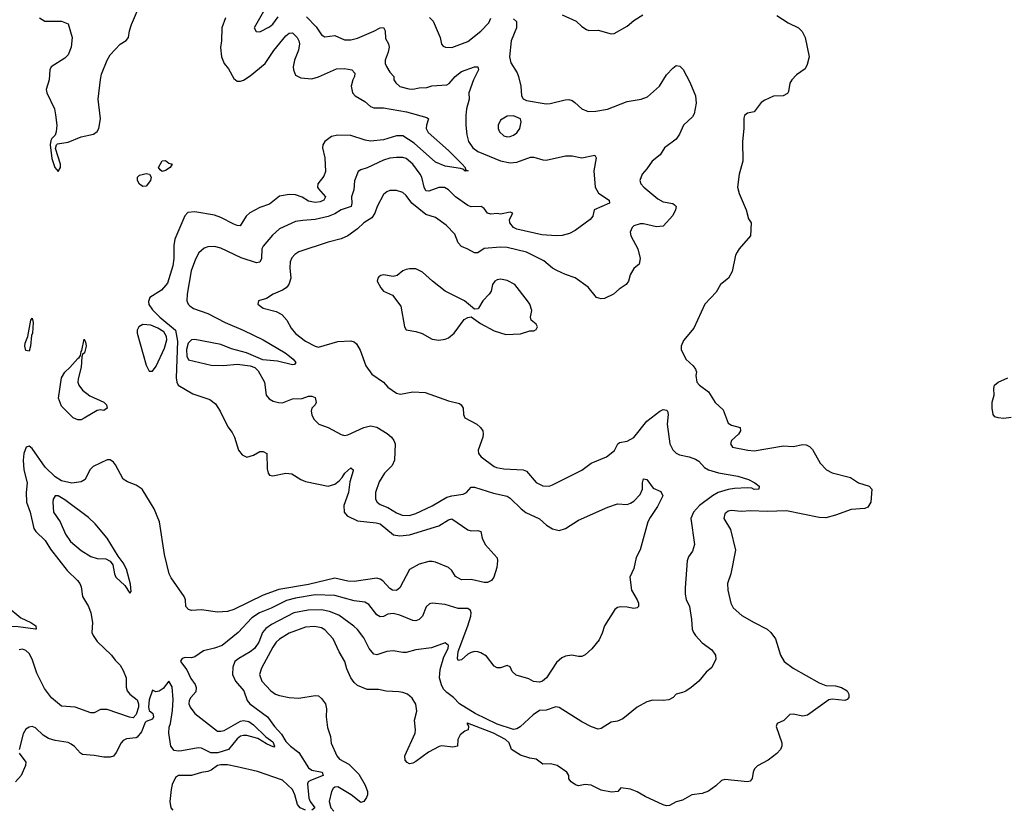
# Model space of a CAD drawing. Header units: inches. Extents: x 1245430 to 1420861, y 606325 to 671315.
# Tile 279 of 319: x 1401553 to 1407609, y 622007 to 626859. Entities that reach past the tile are written whole.
import ezdxf

# ---------------------------------------------------------------- set-up
doc = ezdxf.new("R2010")
doc.units = ezdxf.units.IN
doc.header["$MEASUREMENT"] = 0
doc.layers.add('B4602', color=7, linetype='Continuous')

msp = doc.modelspace()

# ---------------------------------------------------------------- linework, layer by layer
at = {"layer": 'B4602', "color": 5}
for points, elevation in [([(1401674.4, 626870), (1401706.8, 626850), (1401810, 626851.3), (1401850, 626834), (1401875.9, 626750), (1401870.2, 626690), (1401850, 626642.9), (1401830, 626622.4), (1401746.4, 626570), (1401737.6, 626550), (1401734, 626490), (1401714.9, 626430), (1401719.1, 626410), (1401767.3, 626310), (1401773.7, 626273.7), (1401780.7, 626210), (1401777.3, 626170), (1401770, 626148.7), (1401750, 626128.7), (1401744.1, 626115.9), (1401740.5, 626090), (1401750, 626004.7), (1401768.5, 625950), (1401790, 625926), (1401803.7, 625950), (1401804.5, 625970), (1401772.5, 626067.5), (1401779, 626090), (1401784.5, 626095.5), (1401850, 626106.5), (1401930, 626137.8), (1402005.8, 626154.2), (1402029.1, 626170.9), (1402040.3, 626190), (1402049, 626250), (1402034.4, 626370), (1402048.7, 626491.3), (1402056.3, 626523.7), (1402090, 626610.4), (1402110, 626643.7), (1402170, 626708.8), (1402208.4, 626731.5), (1402222.9, 626750), (1402228.4, 626790), (1402241, 626830), (1402300.7, 626970)], 720), ([(1403316.2, 626876.2), (1403375.5, 626815.5), (1403410, 626767), (1403430, 626753.1), (1403490, 626763.1), (1403550, 626734.6), (1403590, 626734.9), (1403630, 626746.5), (1403731.5, 626788.5), (1403770, 626809.3), (1403790, 626811.5), (1403799.8, 626790), (1403803.2, 626743.2), (1403821.2, 626710), (1403826, 626690), (1403819.6, 626660.3), (1403800.2, 626610), (1403800.8, 626590), (1403808.4, 626571.6), (1403830, 626536.4), (1403854, 626510), (1403854, 626490), (1403865.5, 626470), (1403890, 626449.1), (1403945.6, 626434.4), (1403970, 626432.4), (1404010, 626440.4), (1404057.6, 626442.4), (1404088.3, 626451.7), (1404180.7, 626459.3), (1404194.1, 626465.9), (1404231.5, 626510), (1404270, 626540.5), (1404349.3, 626570), (1404370.3, 626570.2), (1404374, 626550), (1404343.5, 626490), (1404315.5, 626410), (1404318, 626370), (1404301.1, 626310), (1404297.6, 626270), (1404297.2, 626210), (1404303, 626150), (1404314.1, 626110), (1404340.2, 626070), (1404370, 626048.7), (1404510, 625990.7), (1404570, 625977.8), (1404610, 625982), (1404694.1, 626014.1), (1404714.6, 626014.6), (1404770, 625996.9), (1404790, 625996.1), (1404910, 626021.5), (1404950, 626021.1), (1405010, 626008.5), (1405090, 626026), (1405098, 626010), (1405083.2, 625930), (1405092.4, 625830), (1405112.5, 625792.5), (1405178, 625750), (1405180.4, 625730), (1405086.8, 625690), (1405077.2, 625650), (1405062, 625630), (1404970, 625562.8), (1404935.2, 625544.8), (1404890, 625532.2), (1404851.4, 625528.6), (1404764, 625536), (1404610, 625569.9), (1404590, 625581), (1404568, 625610), (1404564.7, 625630), (1404585.2, 625670), (1404570, 625675.4), (1404510, 625662), (1404490, 625667.8), (1404450, 625663.5), (1404430, 625668.5), (1404410, 625697.7), (1404390.5, 625710.6), (1404330, 625707.3), (1404310, 625716.5), (1404232.9, 625770), (1404190, 625812.4), (1404166.1, 625826.1), (1404130, 625827.7), (1404070, 625804.5), (1404050, 625806), (1404039.8, 625830), (1404026.5, 625890), (1404016.6, 625910), (1403970, 625970.6), (1403930, 626005.3), (1403910, 626012.5), (1403870, 626011.6), (1403830, 626006.6), (1403790, 625995.4), (1403690, 625947.3), (1403650, 625936.3), (1403634.7, 625925.3), (1403612.1, 625867.9), (1403607.5, 625812.5), (1403592.6, 625770), (1403595.8, 625730), (1403590.6, 625709.4), (1403530.2, 625690), (1403490, 625665), (1403450, 625647.9), (1403370, 625629.3), (1403295.2, 625624.8), (1403250, 625617.1), (1403150, 625571.7), (1403106.8, 625533.2), (1403050, 625465.4), (1403041.7, 625450), (1403039.3, 625390), (1403030, 625367.3), (1403010, 625363.6), (1402914.1, 625394.1), (1402790, 625452.7), (1402750, 625463.5), (1402710, 625462.3), (1402686.4, 625453.6), (1402655.4, 625424.6), (1402634.2, 625385.8), (1402606.7, 625313.3), (1402583.4, 625170), (1402581.5, 625130), (1402588.4, 625110), (1402598.7, 625098.7), (1402622.2, 625082.2), (1402710, 625051.1), (1402816.3, 624996.3), (1402927, 624950), (1403049.3, 624890), (1403184.9, 624810), (1403211.6, 624790), (1403235.3, 624770), (1403250.5, 624750), (1403242.8, 624737.2), (1403230, 624735.6), (1403138, 624758), (1403047.2, 624767.2), (1402948, 624810), (1402854.8, 624834.8), (1402790, 624861.9), (1402630, 624892.7), (1402609.8, 624890.2), (1402588.4, 624870), (1402578.1, 624830), (1402581, 624790), (1402590, 624767.3), (1402730, 624734.9), (1402807.2, 624732.8), (1402890, 624739.7), (1402970, 624730.2), (1402998.6, 624718.6), (1403019.9, 624699.9), (1403059.3, 624630), (1403069, 624549), (1403086.5, 624526.5), (1403111.8, 624511.8), (1403143.9, 624503.9), (1403170, 624503.1), (1403230, 624527), (1403290, 624528.9), (1403330, 624543.1), (1403350, 624544), (1403370, 624534.6), (1403375.8, 624504.2), (1403370.2, 624489.8), (1403350.4, 624470), (1403344.9, 624450), (1403348.8, 624428.8), (1403362.3, 624402.3), (1403391.9, 624371.9), (1403450, 624350.3), (1403530, 624306.4), (1403550, 624302), (1403570, 624304.6), (1403668.9, 624351.1), (1403710, 624360.7), (1403750, 624353), (1403813.7, 624313.7), (1403839.7, 624290), (1403854.2, 624270), (1403861.2, 624250), (1403857.9, 624150), (1403842.9, 624117.1), (1403795.6, 624070), (1403763.3, 624016.6), (1403740.2, 623950), (1403740.7, 623910), (1403751.3, 623890), (1403770, 623876), (1403817.3, 623857.3), (1403870, 623824.6), (1403904.9, 623810), (1403949.3, 623809.3), (1403990, 623822.3), (1404090, 623868.9), (1404179.2, 623920.8), (1404210, 623930.1), (1404280.3, 623939.7), (1404301.1, 623950), (1404330, 623984), (1404350, 623983), (1404466.6, 623946.6), (1404550, 623927.9), (1404570, 623916.5), (1404636.1, 623850), (1404666.5, 623826.5), (1404749.3, 623789.3), (1404792.2, 623750), (1404830, 623726.4), (1404870, 623716.5), (1404910, 623728.8), (1404990, 623781.1), (1405170, 623860.5), (1405230, 623880.5), (1405290, 623877.3), (1405310, 623884.9), (1405330, 623898), (1405370, 623938), (1405382.4, 623970), (1405383.5, 624010), (1405390, 624034), (1405410, 624030.7), (1405450, 623977.1), (1405496.1, 623956.1), (1405507.9, 623930), (1405476.6, 623863.4), (1405430, 623796.9), (1405416.5, 623770), (1405370, 623597.2), (1405343.6, 623550), (1405330, 623482), (1405304.6, 623430), (1405314.7, 623350), (1405350.3, 623290), (1405358.4, 623270), (1405358.8, 623250), (1405350, 623241.2), (1405330, 623237), (1405290, 623246), (1405250, 623248), (1405230, 623242), (1405212.7, 623230), (1405149.5, 623130.5), (1405135.9, 623084.1), (1405116.9, 623043.1), (1405072, 622988), (1405030, 622951.2), (1405010, 622942), (1404990, 622940.7), (1404949.5, 622949.5), (1404910, 622943.6), (1404886.5, 622933.5), (1404855.3, 622904.7), (1404792.2, 622810), (1404767.7, 622790), (1404750, 622783.8), (1404712.8, 622787.3), (1404684.7, 622804.8), (1404607.3, 622827.3), (1404581.6, 622850), (1404570, 622877.2), (1404550, 622887), (1404510, 622871.8), (1404490, 622872), (1404470, 622882.7), (1404423.3, 622943.3), (1404390, 622963.7), (1404370, 622969.4), (1404350, 622971.6), (1404330, 622966), (1404310, 622956), (1404270, 622921.3), (1404250, 622917.6), (1404245, 622930), (1404250, 622971.4), (1404309.9, 623130), (1404326.7, 623190), (1404329.2, 623209.2), (1404324.6, 623224.6), (1404310, 623235.9), (1404250, 623237.3), (1404170, 623262), (1404090, 623269.8), (1404073.7, 623266.3), (1404053.7, 623246.3), (1404030.2, 623190), (1404020.3, 623179.7), (1404010, 623169.8), (1403990, 623161.4), (1403970, 623162), (1403890, 623195.9), (1403850, 623205.2), (1403817.8, 623202.2), (1403790, 623188.5), (1403770, 623186), (1403750, 623197.3), (1403701.1, 623261.1), (1403675.6, 623275.6), (1403610, 623284.5), (1403490, 623317.5), (1403370, 623320.3), (1403250, 623300.3), (1403193.6, 623286.4), (1403100.2, 623239.8), (1403028.2, 623210), (1402979.9, 623180.1), (1402895.6, 623090), (1402798.9, 623010), (1402750, 622991.8), (1402683.2, 622976.8), (1402630, 622938.7), (1402610, 622933), (1402570, 622934.7), (1402551.3, 622930), (1402543.1, 622916.9), (1402541.6, 622910), (1402580, 622860), (1402606.2, 622806.2), (1402632, 622770), (1402638.7, 622750), (1402635.3, 622724.8), (1402604.4, 622690), (1402594.4, 622670), (1402594, 622650), (1402600.4, 622630), (1402630.4, 622590), (1402770, 622483.1), (1402790, 622481.5), (1402810, 622487.2), (1402910, 622544.6), (1402930, 622548.2), (1402961.3, 622541.3), (1402990, 622520.3), (1403067.2, 622447.2), (1403110, 622416.2), (1403120.9, 622390), (1403115.7, 622384.3), (1403070, 622405.1), (1403017.6, 622437.6), (1402950, 622455.3), (1402930, 622456.1), (1402910, 622451.1), (1402890, 622435.4), (1402837.5, 622370), (1402771.8, 622348.2), (1402729.3, 622349.3), (1402670, 622378.2), (1402650, 622379.5), (1402550, 622360.5), (1402530, 622358.7), (1402503.8, 622363.8), (1402482, 622390), (1402470.3, 622469.7), (1402472.8, 622507.2), (1402480.4, 622530), (1402493.1, 622610), (1402497.3, 622677.3), (1402490, 622755.3), (1402470, 622789), (1402434.4, 622745.6), (1402410, 622729), (1402390, 622724), (1402370, 622735.3), (1402350, 622675.3), (1402345.4, 622630), (1402349.3, 622609.3), (1402371, 622590), (1402375.9, 622570), (1402370, 622555.1), (1402330, 622542.1), (1402324, 622536), (1402301.7, 622478.3), (1402275.5, 622444.5), (1402270, 622440.6), (1402210, 622434.5), (1402190, 622423.9), (1402176.9, 622410), (1402146, 622350), (1402130, 622328.4), (1402110, 622323.1), (1402070, 622321.6), (1402010, 622332.8), (1401938.9, 622338.9), (1401925.9, 622345.9), (1401890, 622387.3), (1401870, 622402), (1401850, 622412.4), (1401770, 622425.1), (1401730, 622437.7), (1401697.1, 622457.1), (1401650, 622503.6), (1401630, 622511.5), (1401610, 622507.3), (1401590, 622494), (1401573.9, 622466.1), (1401548.9, 622368.9)], 740), ([(1402819.4, 626870), (1402796.8, 626810), (1402794.6, 626730), (1402788.6, 626688.6), (1402794.4, 626630), (1402810, 626590.4), (1402836.8, 626556.8), (1402870, 626498.4), (1402890, 626482), (1402910, 626480.9), (1402930, 626487.9), (1402970, 626513.4), (1403061.6, 626590), (1403115.8, 626670), (1403190, 626759.2), (1403210, 626776.6), (1403230, 626777.6), (1403258.7, 626750), (1403269.6, 626730), (1403273.9, 626710), (1403268.1, 626671.9), (1403243.5, 626610), (1403235.4, 626570), (1403236.5, 626550), (1403250, 626518), (1403282, 626502), (1403350, 626495.2), (1403390, 626507.2), (1403502.1, 626557.9), (1403550, 626559.2), (1403595.2, 626550), (1403614.5, 626530), (1403612.5, 626510), (1403600.8, 626490), (1403591, 626450), (1403600.6, 626410), (1403615.2, 626390), (1403676.1, 626356.1), (1403710, 626325), (1403730, 626317.5), (1403790, 626317.5), (1403932.3, 626292.3), (1404057.2, 626257.2), (1404066.7, 626250), (1404054.5, 626210), (1404053.5, 626190), (1404065.7, 626165.7), (1404190, 626054.4), (1404274, 625970), (1404292.7, 625950), (1404294.8, 625934.8), (1404310.8, 625930), (1404292.2, 625927.8), (1404279.3, 625939.3), (1404263.5, 625943.5), (1404170, 625958.9), (1404110, 625982.2), (1403979.9, 626099.9), (1403910, 626144), (1403870, 626144.3), (1403790, 626120.6), (1403710, 626111.9), (1403677.4, 626117.4), (1403590, 626147.9), (1403510, 626148.2), (1403470, 626141), (1403430, 626110.9), (1403417.8, 626090), (1403414.5, 626070), (1403429.2, 626010), (1403433.7, 625926.3), (1403423.5, 625896.5), (1403385.7, 625850), (1403384.1, 625830), (1403390, 625819.7), (1403432.8, 625770), (1403423.9, 625750), (1403401.8, 625738.2), (1403370, 625735.4), (1403330, 625743.9), (1403290, 625767.3), (1403250, 625782.5), (1403210, 625783.4), (1403150, 625773.1), (1403090, 625725.2), (1403030, 625703.1), (1402968.8, 625671.2), (1402946.5, 625650), (1402908.2, 625591.8), (1402890, 625592.8), (1402870, 625600.9), (1402790, 625642.3), (1402750, 625657.4), (1402630, 625676.8), (1402586.7, 625673.3), (1402568.3, 625651.7), (1402507, 625510), (1402500.7, 625470), (1402500.9, 625390), (1402495.4, 625344.6), (1402461, 625239), (1402425.5, 625194.5), (1402354, 625150), (1402345.1, 625125.1), (1402347.3, 625107.3), (1402370, 625074.8), (1402414.8, 625030), (1402510.7, 624950), (1402522.5, 624882.5), (1402515.4, 624655.4), (1402518.7, 624630), (1402527.9, 624610), (1402616.8, 624556.8), (1402721.7, 624521.7), (1402756.4, 624496.4), (1402786.4, 624450), (1402833.7, 624353.7), (1402858.8, 624318.8), (1402872.9, 624290), (1402899.5, 624210), (1402921.3, 624181.3), (1402950, 624167), (1402990, 624180.2), (1403030, 624202.3), (1403050, 624203.7), (1403072.4, 624190), (1403075.3, 624095.2), (1403080.3, 624070), (1403090, 624057.1), (1403110, 624052.2), (1403190, 624068.9), (1403226.3, 624066.3), (1403281.6, 624030), (1403310, 624017.6), (1403450, 623988.9), (1403490, 624002.3), (1403517.7, 624022.3), (1403537.1, 624042.9), (1403553.3, 624070), (1403590, 624102.4), (1403603.8, 624090), (1403603, 624083), (1403584.2, 624015.8), (1403574.3, 623950), (1403546.6, 623870), (1403549.1, 623829.1), (1403567.8, 623807.8), (1403630, 623775.5), (1403744.7, 623764.7), (1403770, 623757.6), (1403851, 623691), (1403890, 623684.2), (1403950, 623691), (1404130, 623744.7), (1404190, 623782.6), (1404210, 623787.9), (1404310, 623720.3), (1404330, 623714.9), (1404370, 623717.6), (1404390, 623710.6), (1404398, 623670), (1404415.8, 623630), (1404489.4, 623549.4), (1404491.7, 623530), (1404486.8, 623490), (1404468.8, 623430), (1404455.2, 623410), (1404430, 623397.3), (1404410, 623397.5), (1404330, 623415), (1404270, 623414), (1404232.7, 623432.7), (1404209.8, 623470), (1404189.7, 623490), (1404110, 623521.6), (1404090, 623526.8), (1404070, 623525.8), (1404010, 623509.8), (1403950, 623476.1), (1403890, 623364.8), (1403870, 623347.6), (1403844.7, 623350), (1403830, 623359.8), (1403786.2, 623406.2), (1403770, 623417.7), (1403750, 623423.4), (1403610, 623403.4), (1403570, 623405.8), (1403490, 623423.1), (1403330, 623384), (1403146.1, 623353.9), (1403050, 623317.9), (1402870, 623231.4), (1402830, 623218), (1402770, 623214.7), (1402670, 623229), (1402610, 623225.2), (1402590, 623229.8), (1402575.5, 623250), (1402573, 623290), (1402564.4, 623310), (1402484.9, 623424.9), (1402471.9, 623450), (1402443.8, 623570), (1402411.6, 623770), (1402379.8, 623850), (1402305.3, 623970), (1402270, 623996.1), (1402215.5, 624015.5), (1402190, 624031.6), (1402141.6, 624121.6), (1402130, 624137), (1402110, 624151.6), (1402090, 624151.3), (1402004, 624110), (1401984.9, 624090), (1401954.8, 624030), (1401930, 624015.1), (1401872.4, 624007.6), (1401810, 624022.8), (1401770, 624046.4), (1401710, 624106.6), (1401630, 624220.4), (1401610, 624236.3), (1401591.6, 624228.4), (1401577.8, 624190), (1401573.8, 624150), (1401578.2, 624090), (1401599.3, 624010), (1401593.5, 623950), (1401594.3, 623890), (1401617.9, 623830), (1401640.1, 623730), (1401652.8, 623710), (1401710, 623654.9), (1401742.6, 623602.6), (1401844.7, 623470), (1401907.4, 623410), (1401922.6, 623390), (1401931.8, 623370), (1401938.5, 623310), (1401974.9, 623250), (1401990.3, 623210), (1401999.5, 623150), (1401997.4, 623090), (1402003.6, 623070), (1402030, 623033.1), (1402117.1, 622950), (1402138.9, 622918.9), (1402170, 622887.7), (1402190, 622856.3), (1402207, 622810), (1402207, 622753), (1402214.4, 622730), (1402229.4, 622710), (1402275, 622674.9), (1402282.6, 622650), (1402282.4, 622630), (1402270, 622583.8), (1402250, 622564.7), (1402228.2, 622568.2), (1402090, 622615.9), (1402050, 622615.1), (1402010, 622594.5), (1401990, 622594), (1401893.2, 622630), (1401810, 622635.5), (1401748, 622688), (1401704.7, 622744.7), (1401658.2, 622838.2), (1401630, 622924.8), (1401610, 622959.9), (1401590, 622979), (1401570, 622985.9), (1401550, 622983.4)], 720), ([(1404590, 626865.2), (1404609.2, 626849.2), (1404609.3, 626810), (1404576, 626730), (1404565.2, 626630), (1404574.5, 626594.5), (1404612.7, 626532.7), (1404620.8, 626510), (1404635.6, 626450), (1404639.5, 626390), (1404650, 626373), (1404670, 626363.2), (1404790, 626341.6), (1404816.2, 626343.8), (1404907.1, 626367.1), (1404930, 626367.4), (1404950, 626362), (1404968, 626350), (1405010.7, 626310), (1405050, 626294.9), (1405095.6, 626295.6), (1405169.1, 626309.1), (1405290, 626355.1), (1405376, 626370), (1405415, 626385), (1405488.2, 626450), (1405530, 626520.7), (1405570, 626560.7), (1405590, 626577.3), (1405613.7, 626573.7), (1405633.3, 626553.3), (1405674.9, 626474.9), (1405708.6, 626390), (1405713.4, 626346.6), (1405700.8, 626279.2), (1405690, 626261.6), (1405636.5, 626210), (1405610, 626155.1), (1405590, 626125.1), (1405519.3, 626070), (1405491.2, 626028.8), (1405442.4, 625990), (1405410, 625940.9), (1405380.5, 625910), (1405367.7, 625870), (1405374, 625850), (1405390.6, 625830), (1405478, 625758), (1405510, 625739.6), (1405570, 625728.5), (1405580.9, 625720.9), (1405590.2, 625710), (1405587.2, 625690), (1405570, 625654.5), (1405510.2, 625589.8), (1405470, 625585.8), (1405390, 625603.7), (1405370, 625603.5), (1405330, 625590.8), (1405319.5, 625580.5), (1405308.5, 625551.5), (1405311, 625530), (1405354, 625450), (1405368.8, 625390), (1405363.8, 625356.2), (1405330, 625329.3), (1405308.4, 625290), (1405298, 625250), (1405283.8, 625230), (1405238.9, 625201.1), (1405205.7, 625170), (1405150, 625144.9), (1405130, 625141.7), (1405101.3, 625150), (1405050, 625214.8), (1404970, 625270.9), (1404910, 625290.9), (1404856.3, 625316.3), (1404830, 625331.1), (1404775.5, 625375.5), (1404670, 625429.8), (1404550, 625457.4), (1404510, 625460.3), (1404410, 625452), (1404370, 625425.3), (1404350, 625424.1), (1404310, 625447.6), (1404270, 625463.9), (1404250, 625487), (1404230, 625539.7), (1404174.8, 625594.8), (1404110, 625642), (1404050, 625660.3), (1403964.1, 625730), (1403930, 625778.7), (1403910, 625795.8), (1403870, 625808.3), (1403830, 625808), (1403810, 625799.7), (1403790, 625783.7), (1403751.8, 625710), (1403737.8, 625670), (1403719, 625641), (1403668.9, 625610), (1403630, 625572), (1403571, 625529), (1403529.4, 625510.6), (1403450, 625489.8), (1403270, 625430.8), (1403244.6, 625415.4), (1403226.6, 625393.4), (1403216.5, 625370), (1403213.6, 625333.6), (1403220.3, 625270), (1403208.4, 625230), (1403191.3, 625208.7), (1403170, 625194.7), (1403110.8, 625170), (1403070, 625143.7), (1403022, 625130), (1403018, 625110), (1403050, 625084), (1403130, 625063.7), (1403164.8, 625044.8), (1403195.5, 625010), (1403222.3, 624962.3), (1403248.9, 624928.9), (1403310, 624882.4), (1403370, 624850.6), (1403390, 624845.5), (1403510, 624878.9), (1403590, 624883), (1403610, 624878), (1403624.7, 624864.7), (1403646.1, 624826.1), (1403682, 624730), (1403718, 624678), (1403790.3, 624630), (1403818, 624598), (1403870, 624562.4), (1403894.9, 624554.9), (1403969.8, 624570.2), (1404046, 624566), (1404190, 624514), (1404257.4, 624497.4), (1404268, 624490), (1404280.4, 624470), (1404283, 624430), (1404290.5, 624410.5), (1404364, 624370), (1404387.7, 624350), (1404400.5, 624330), (1404403.8, 624310), (1404400.4, 624290), (1404372.4, 624210), (1404375.5, 624190), (1404390.3, 624170.3), (1404470, 624111.4), (1404485, 624105), (1404530, 624096.6), (1404650, 624089), (1404670, 624081.5), (1404730, 624012.7), (1404770, 623991.2), (1404809.8, 623990.2), (1404830, 623998), (1405010, 624088.8), (1405067, 624130), (1405162, 624170), (1405210.9, 624209.1), (1405232.6, 624250), (1405242.3, 624257.7), (1405290, 624267), (1405330, 624288.9), (1405409.9, 624390.1), (1405490, 624450.9), (1405510, 624460.2), (1405530, 624457.4), (1405538, 624450), (1405542, 624430), (1405534.3, 624370), (1405551.3, 624250), (1405570, 624212), (1405590, 624192.7), (1405610, 624181.8), (1405670.2, 624170.2), (1405710, 624156.5), (1405730, 624143.6), (1405765.3, 624105.3), (1405790, 624089.5), (1405850, 624071.2), (1405970.7, 624050), (1406034.8, 624030), (1406074.8, 624010), (1406100.7, 623990), (1406098, 623970), (1406070.2, 623969.8), (1406056.4, 623976.4), (1406030, 623979.3), (1405950, 623975.7), (1405910, 623969.4), (1405849.7, 623950.3), (1405812.9, 623930), (1405734, 623870), (1405697.6, 623830), (1405680.3, 623790), (1405703.1, 623630), (1405690.3, 623590), (1405665.3, 623554.8), (1405657.4, 623530), (1405644.9, 623364.9), (1405645.8, 623325.9), (1405652.9, 623292.9), (1405672, 623250), (1405685.5, 623170), (1405689.3, 623110), (1405697.8, 623090), (1405710.2, 623070), (1405750, 623026.2), (1405810, 622983.1), (1405832.2, 622950), (1405834.9, 622925.1), (1405810, 622873.2), (1405775.6, 622844.4), (1405730.6, 622790), (1405682.8, 622750), (1405650, 622729.2), (1405630, 622719), (1405590, 622709), (1405571, 622690), (1405545.4, 622674.6), (1405510, 622669.8), (1405446.7, 622673.3), (1405410, 622662), (1405350, 622629.4), (1405262.2, 622557.8), (1405230, 622543), (1405190, 622538), (1405130, 622498.4), (1405110, 622495), (1405069, 622509), (1405010, 622539.2), (1404870, 622627.3), (1404850, 622632.7), (1404790, 622611.1), (1404750, 622609.8), (1404710, 622581.6), (1404630, 622509.2), (1404610, 622495.7), (1404590, 622491.5), (1404490, 622525.7), (1404353.7, 622590), (1404258.7, 622650), (1404219.9, 622690), (1404179.3, 622719.3), (1404160.3, 622740.3), (1404146.2, 622766.2), (1404134.1, 622810), (1404138.4, 622861.6), (1404160.7, 622939.3), (1404188.2, 622990), (1404189.5, 623010), (1404170, 623025.6), (1404085.3, 622994.8), (1403990, 622982.5), (1403930, 622966.4), (1403910, 622965.6), (1403850, 622976.4), (1403810, 622972.3), (1403750, 622952.3), (1403730, 622956.4), (1403702.7, 622990), (1403670, 623055.8), (1403630, 623106.9), (1403607.1, 623127.1), (1403515.4, 623195.4), (1403458.9, 623218.9), (1403408.1, 623228.1), (1403326.9, 623226.9), (1403239.5, 623210), (1403101.3, 623138.7), (1403065.7, 623114.3), (1403046.9, 623090), (1403023.5, 623030), (1402996.8, 622990), (1402970.2, 622970), (1402899.6, 622930), (1402876.9, 622910), (1402863.5, 622876.5), (1402861.1, 622830), (1402880.9, 622790), (1402931.2, 622730), (1402951.8, 622670), (1402967.2, 622650), (1403076.9, 622570), (1403119.7, 622510), (1403163.6, 622463.6), (1403190, 622417.7), (1403218, 622390), (1403270.4, 622350.4), (1403330, 622256.8), (1403350, 622243), (1403412.4, 622230), (1403418.6, 622210), (1403341, 622179), (1403327.1, 622170), (1403322.8, 622157.2), (1403330.9, 622070), (1403338.9, 622050), (1403367.1, 622010), (1403350, 621995.2)], 760), ([(1403053, 626910), (1402994.9, 626810), (1403007.6, 626787.6), (1403030, 626783.7), (1403090, 626814.9), (1403110, 626832.4), (1403143, 626877)], 740), ([(1406210, 626885.5), (1406279.2, 626839.2), (1406342, 626810), (1406366.1, 626786.1), (1406384.9, 626750), (1406408.7, 626630), (1406396.5, 626583.5), (1406383.4, 626556.6), (1406330, 626520.7), (1406302, 626490), (1406290, 626468), (1406282, 626418), (1406274.2, 626405.8), (1406248.5, 626391.5), (1406190, 626389.7), (1406135.8, 626364.2), (1406114, 626350), (1406070, 626292.7), (1406030, 626284.5), (1406010.7, 626270), (1406005.9, 626254.1), (1406006.7, 626190), (1405998.4, 626110), (1405999.5, 625990), (1405977.6, 625910), (1405968.4, 625830), (1405977.1, 625790), (1406022, 625690), (1406034.8, 625634.8), (1406052, 625610), (1406047.3, 625530), (1405977.1, 625450), (1405965.5, 625430), (1405956.3, 625410), (1405934.9, 625310), (1405913, 625270), (1405862.8, 625230), (1405836.1, 625183.9), (1405766.8, 625110), (1405698.5, 624961.5), (1405634.6, 624885.4), (1405620.7, 624850), (1405620.7, 624830), (1405650.5, 624770), (1405694, 624730), (1405708.8, 624710), (1405716.5, 624690), (1405711.8, 624670), (1405718, 624630), (1405733.7, 624610), (1405788.4, 624570), (1405830, 624504), (1405879.3, 624459.3), (1405910, 624378), (1405930, 624364.9), (1405984.7, 624350), (1405986.8, 624330), (1405974, 624310), (1405930.6, 624270), (1405925.5, 624250), (1405936, 624230), (1406030.3, 624210.3), (1406070, 624207.2), (1406250, 624237.3), (1406310, 624233.8), (1406370, 624245.7), (1406390, 624244.2), (1406410, 624233.4), (1406430, 624214.6), (1406477, 624130), (1406514.4, 624090), (1406550, 624071.4), (1406663.4, 624043.4), (1406711.3, 624010), (1406778, 623990), (1406794.8, 623970), (1406787.3, 623890), (1406770, 623861.2), (1406750, 623852.3), (1406665.8, 623845.8), (1406569.5, 623810.5), (1406510, 623794.9), (1406470, 623795.7), (1406270, 623838.2), (1406150, 623832.7), (1406050, 623837.7), (1405990, 623833.7), (1405930, 623839.3), (1405910, 623835.1), (1405890, 623818.7), (1405883.2, 623790), (1405923.8, 623723.8), (1405955.2, 623595.2), (1405925.7, 623450), (1405906, 623390), (1405908.9, 623348.9), (1405926, 623270), (1405940.6, 623240.6), (1405994.7, 623194.7), (1406070.2, 623150.2), (1406150, 623110.3), (1406172.2, 623090), (1406202, 623050), (1406232.4, 622950), (1406254, 622910), (1406310, 622869.3), (1406470, 622778.5), (1406510, 622762.6), (1406570, 622761.1), (1406608, 622750), (1406641.6, 622730), (1406652.4, 622710), (1406652.4, 622690), (1406642.8, 622677.2), (1406628.7, 622671.3), (1406550, 622679.8), (1406530, 622674), (1406398.8, 622581.2), (1406370, 622575), (1406310, 622585.7), (1406290, 622585.1), (1406252, 622548), (1406210.8, 622530), (1406206, 622510), (1406241.3, 622410), (1406241.3, 622390), (1406231.8, 622370), (1406210, 622345.4), (1406156.2, 622303.8), (1406091.6, 622268.4), (1406071.7, 622250), (1406063.6, 622230), (1406057.3, 622190), (1406046.4, 622173.6), (1406029.1, 622170.9), (1405890, 622184.5), (1405870, 622178), (1405835.2, 622144.8), (1405790, 622113.3), (1405750, 622098.3), (1405687.1, 622090), (1405630, 622057.9), (1405590, 622047.1), (1405550, 622024.2), (1405530, 622021.9), (1405510, 622027.9), (1405399.3, 622079.3), (1405350, 622108.9), (1405310, 622124.7), (1405250, 622132.7), (1405232, 622110), (1405192.7, 622107.3), (1405130, 622118.4), (1405068, 622150), (1405030, 622153), (1404990, 622146), (1404971.4, 622151.4), (1404944, 622170), (1404930, 622188.7), (1404929.4, 622210), (1404917.6, 622230), (1404857.6, 622270), (1404818.3, 622281.7), (1404770, 622279.6), (1404730, 622309.6), (1404690, 622316.4), (1404633.9, 622333.9), (1404578, 622370), (1404562.6, 622410), (1404540.4, 622430), (1404466.3, 622470), (1404308, 622532), (1404302, 622530), (1404312.7, 622512.7), (1404312, 622490), (1404290, 622482), (1404261.4, 622458.6), (1404246.8, 622430), (1404246, 622390), (1404216.3, 622383.7), (1404150, 622392.1), (1404132.9, 622387.1), (1404068.1, 622351.9), (1403990, 622295.1), (1403970, 622284.2), (1403950, 622281.6), (1403936, 622290), (1403924.6, 622304.6), (1403921.1, 622330), (1403984.8, 622470), (1403987.8, 622490), (1403982, 622550), (1403995.2, 622604.8), (1403988.8, 622648.8), (1403965.9, 622685.9), (1403937, 622710), (1403910, 622719.8), (1403884.7, 622724.7), (1403807.3, 622727.3), (1403758.9, 622738.9), (1403690, 622739.1), (1403630, 622762.4), (1403610, 622780.7), (1403589.8, 622809.8), (1403565.5, 622865.5), (1403553, 622910), (1403518.4, 622970), (1403481.7, 623050), (1403430, 623104.6), (1403410, 623117), (1403366.2, 623126.2), (1403310, 623121.4), (1403210, 623084.3), (1403150, 623048.5), (1403130, 623029), (1403110, 622999.8), (1403040.1, 622870), (1403028.6, 622830), (1403041.5, 622790), (1403096.5, 622730), (1403126.3, 622710), (1403150, 622701.7), (1403210, 622688.8), (1403270, 622685), (1403370, 622701.7), (1403390, 622698.7), (1403410, 622683), (1403433.7, 622650), (1403439.6, 622619.6), (1403437.8, 622570), (1403445, 622505), (1403463.7, 622450), (1403469, 622409), (1403503.2, 622330), (1403519.6, 622310), (1403578.1, 622278.1), (1403637.8, 622217.8), (1403678.4, 622150), (1403691.9, 622110), (1403692.4, 622090), (1403686.7, 622073.3), (1403670, 622049.2), (1403650, 622043.7), (1403591.3, 622090), (1403510, 622140.5), (1403490, 622138.4), (1403480.5, 622130), (1403470.4, 622110), (1403456, 622050), (1403466.3, 622010), (1403485.5, 621990)], 780), ([(1404072.5, 626872.5), (1404094.9, 626850), (1404138, 626750), (1404148.1, 626708.1), (1404157.3, 626697.3), (1404172, 626690), (1404210, 626688.8), (1404310, 626725.8), (1404390, 626788.3), (1404439.1, 626840.9), (1404451.4, 626868.6)], 760), ([(1404890.2, 626890.2), (1404974.8, 626850), (1405010, 626817.3), (1405038.5, 626798.5), (1405053.7, 626793.7), (1405110, 626795.5), (1405190, 626773.4), (1405210, 626774), (1405290, 626819.1), (1405330, 626853.4), (1405385.2, 626890)], 780), ([(1407650, 624412.1), (1407606.2, 624406.2), (1407570, 624409.6), (1407550, 624416), (1407539.5, 624430), (1407533.3, 624470), (1407533.6, 624506.4), (1407547, 624550), (1407544.4, 624590), (1407548.8, 624611.2), (1407570, 624628.9), (1407630, 624655.8)], 780), ([(1401550, 622347.3), (1401591.3, 622291.3), (1401589, 622270), (1401561.3, 622210), (1401526.5, 622170)], 740), ([(1403310, 621995.8), (1403278.6, 622010), (1403261.8, 622030), (1403245.6, 622090), (1403230, 622122.4), (1403170, 622180.5), (1403014.6, 622234.6), (1402890, 622263.4), (1402830, 622274.1), (1402790, 622275.5), (1402770.1, 622269.9), (1402730, 622242.3), (1402710, 622234.5), (1402670, 622228.4), (1402610, 622209.7), (1402530, 622209.8), (1402510, 622197.3), (1402490, 622153), (1402483.8, 622123.8), (1402475.9, 622050), (1402482.4, 622010), (1402495.6, 621995.6)], 760)]:
    msp.add_lwpolyline(points, dxfattribs=dict(at, elevation=elevation))
for points, elevation in [([(1404590, 626268.2), (1404550, 626266.3), (1404510, 626240.9), (1404496.5, 626210), (1404496, 626190), (1404503.6, 626170), (1404530, 626145.5), (1404550, 626139), (1404570, 626140.2), (1404590, 626148), (1404610, 626162.6), (1404629.7, 626190), (1404637.6, 626230), (1404632, 626250)], 760), ([(1402430, 625926), (1402415.9, 625935.9), (1402407.3, 625950), (1402430, 625990.5), (1402450, 625993), (1402470, 625977.3), (1402491, 625970), (1402478, 625950), (1402450, 625932)], 680), ([(1402310, 625833.3), (1402290, 625848.1), (1402276.8, 625870), (1402276.3, 625890), (1402290, 625903.7), (1402330, 625913.4), (1402351.3, 625910), (1402361, 625890), (1402358, 625870), (1402330, 625835.3)], 680), ([(1403990, 625327), (1403950, 625327), (1403930, 625322), (1403910, 625314.5), (1403874.3, 625285.7), (1403850, 625278.7), (1403790, 625289.3), (1403774, 625286), (1403762.5, 625277.5), (1403756, 625270), (1403751, 625250), (1403774.8, 625210), (1403791, 625190), (1403845.5, 625165.5), (1403897.4, 625097.4), (1403919.3, 624970), (1403930, 624950.8), (1403990, 624941.6), (1404028.5, 624928.5), (1404090, 624893.4), (1404130, 624888.7), (1404170, 624894), (1404190, 624901.3), (1404224.5, 624930), (1404285.6, 625014.4), (1404310, 625026.8), (1404330, 625031), (1404386.8, 624990), (1404470, 624944.4), (1404543.4, 624923.4), (1404633.6, 624926.4), (1404690, 624944.7), (1404714.6, 624945.4), (1404730, 624954), (1404738, 624970), (1404730, 624986), (1404698, 625010), (1404695.3, 625030), (1404702.7, 625070), (1404690, 625108.7), (1404677, 625130), (1404598, 625230), (1404550, 625255.3), (1404510, 625262.4), (1404490, 625259.2), (1404474.4, 625250), (1404461.7, 625230), (1404452.2, 625190), (1404440.4, 625170), (1404400.3, 625130), (1404374.7, 625085.3), (1404370, 625080.9), (1404350, 625079.3), (1404289, 625130), (1404169, 625189), (1404091.8, 625250), (1404030, 625306.6)], 780), ([(1401610, 624820.6), (1401590, 624823.1), (1401584.6, 624850), (1401586.2, 624870), (1401602.5, 624910), (1401620.3, 625010), (1401630, 625023.6), (1401635.7, 624995.7), (1401631.2, 624931.2), (1401624.5, 624915.5), (1401620.1, 624850)], 680), ([(1402310, 624983.4), (1402285, 624970), (1402275.5, 624950), (1402275.5, 624930), (1402330, 624733.2), (1402350, 624696.8), (1402370, 624696.6), (1402391.9, 624728.1), (1402442.4, 624837.6), (1402458.2, 624890), (1402456.3, 624910), (1402439.3, 624939.3), (1402402.5, 624962.5), (1402359.5, 624979.5)], 720), ([(1402070, 624454.8), (1402050, 624458.4), (1402030, 624455.3), (1401950, 624406.9), (1401930, 624398), (1401910, 624396.9), (1401882, 624410), (1401810, 624481.7), (1401791.6, 624531.6), (1401810, 624655.2), (1401830, 624691.7), (1401860.9, 624719.1), (1401910, 624775.8), (1401919.5, 624780.5), (1401926.5, 624793.5), (1401930, 624818.8), (1401935.6, 624824.4), (1401950, 624893), (1401957.7, 624877.7), (1401961.7, 624850), (1401952.3, 624810), (1401939.8, 624800.2), (1401934.3, 624785.7), (1401930, 624722), (1401912.7, 624650), (1401911, 624630), (1401916.3, 624610), (1401939.3, 624579.3), (1401985.1, 624545.1), (1402070, 624507.2), (1402087.2, 624490), (1402091.2, 624470)], 680), ([(1401770, 623929.7), (1401759.3, 623910), (1401756, 623890), (1401761.1, 623830), (1401801.8, 623770), (1401834.6, 623694.6), (1401865, 623650), (1401930, 623594.5), (1401990, 623557.7), (1402030, 623545), (1402081.5, 623541.5), (1402108.6, 623528.6), (1402125.3, 623505.3), (1402135.3, 623450), (1402144.4, 623430), (1402198.5, 623378.5), (1402230, 623331), (1402237.6, 623342.4), (1402233.9, 623386.1), (1402210, 623479.1), (1402190, 623517.2), (1402158.6, 623558.6), (1402089.9, 623670), (1402017.5, 623757.5), (1401976.3, 623796.3), (1401830, 623906.1), (1401790, 623929.1)], 740), ([(1401650, 623109.2), (1401544, 623124), (1401410, 623129.1), (1401390, 623146.2), (1401379.6, 623170), (1401377.3, 623190), (1401401.2, 623238.8), (1401430, 623366), (1401450, 623378.8), (1401459.2, 623290), (1401463.6, 623270), (1401475.3, 623250), (1401559.5, 623179.5), (1401622, 623150), (1401652.2, 623130), (1401654.8, 623110)], 680)]:
    msp.add_lwpolyline(points, close=True, dxfattribs=dict(at, elevation=elevation))

doc.saveas('drawing.dxf')
